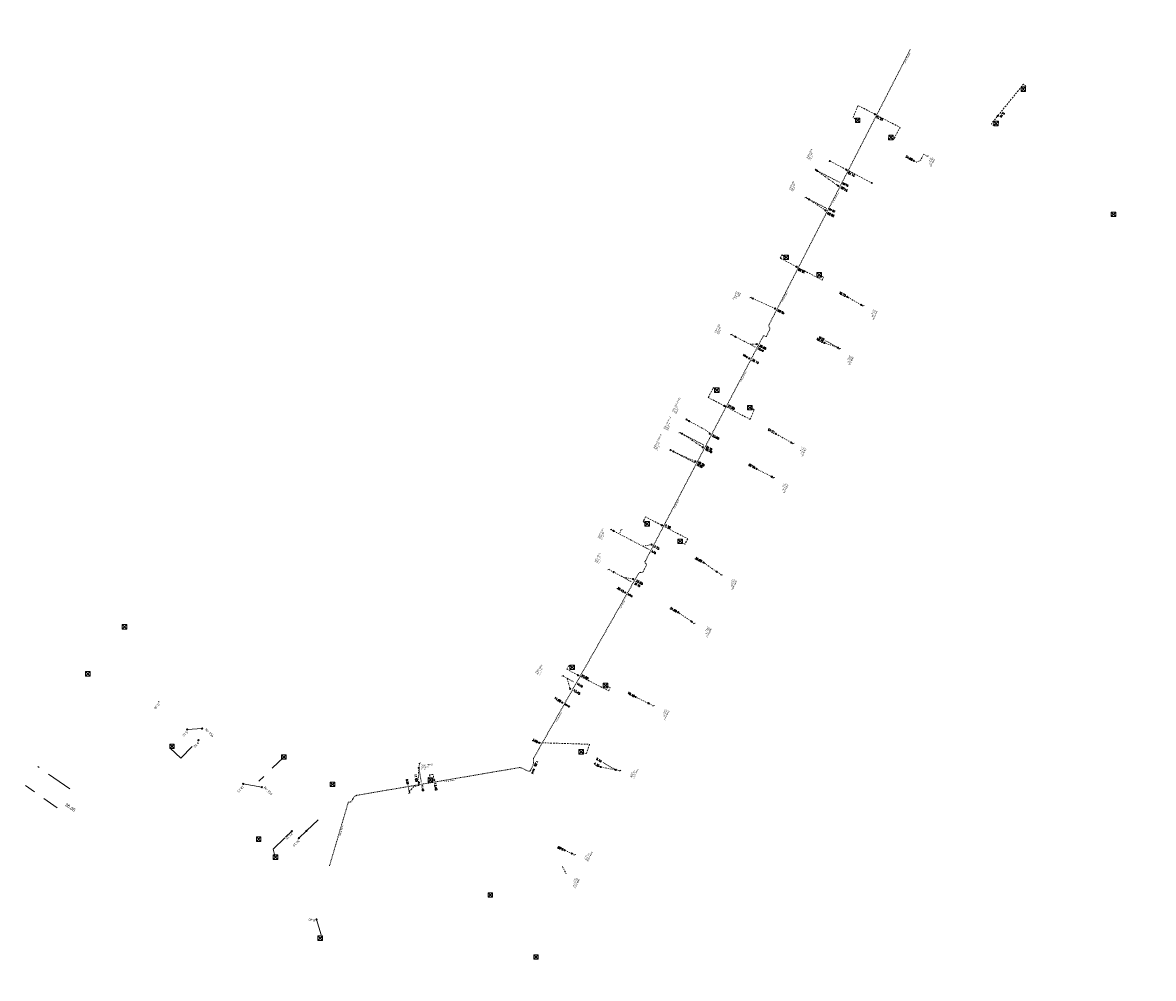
# Model space of a CAD drawing. Header units: inches. Extents: x 0 to 191500, y 0 to 342750.
# Tile 437 of 547: x 188574 to 188749, y 333755 to 333902. Entities that reach past the tile are written whole.
import ezdxf
from ezdxf.enums import TextEntityAlignment as Align

# ---------------------------------------------------------------- set-up
doc = ezdxf.new("R2010")
doc.units = ezdxf.units.IN
doc.header["$MEASUREMENT"] = 0
for name, pattern in [('RI-DRAINAGE', [19.2, 6, -1.8, 1.8, -1.8, 2.4, -1.8, 1.8, -1.8]), ('RI-GWA_HUISAANSLUITING', [23, 4, -1.8, 2.6, -1.8, 4.6, -1.8, 4.6, -1.8]), ('RI-HWA_HUISAANSLUITING', [4.8, 3, -1.8]), ('RI-HWA_KOLKAANSLUITING', [4.3, 2.5, -1.8]), ('RI-VWA_HUISAANSLUITING', [6.1, 2.5, -1.8, 0, -1.8]), ('STIPPELFIJN', [0.375, 0.25, -0.125])]:
    doc.linetypes.add(name, pattern=pattern)
doc.layers.get('0').update_dxf_attribs({"lineweight": 20})
for name, color, linetype, lineweight in [('ECW', 150, 'Continuous', 20), ('LOODLIJN', 11, 'STIPPELFIJN', 20), ('N-WE-RI-DRAINAGE-G', 90, 'RI-DRAINAGE', 20), ('N-WE-RI-GWA-MAATVOERING-T25', 30, 'RI-GWA_HUISAANSLUITING', 20), ('N-WE-RI-GWA_HUISAANSLUITING', 30, 'RI-GWA_HUISAANSLUITING', 20), ('N-WE-RI-GWA_RIOOLPUT_ONTSTOPPINGSPUT-G', 30, 'Continuous', 20), ('N-WE-RI-HWA_HUISAANSLUITING_PVC_125-G', 150, 'RI-HWA_HUISAANSLUITING', 20), ('N-WE-RI-HWA_KOLK-S', 150, 'Continuous', 20), ('N-WE-RI-HWA_KOLKAANSLUITING', 150, 'RI-HWA_KOLKAANSLUITING', 20), ('N-WE-RI-HWA_KOLKAANSLUITING_PVC_125-G', 150, 'RI-HWA_KOLKAANSLUITING', 20), ('N-WE-RI-INLAAT', 7, 'Continuous', 20), ('N-WE-RI-VWA-MAATVOERING-T25', 30, 'Continuous', 20), ('N-WE-RI-VWA_HUISAANSLUITING_PVC_125-G', 20, 'RI-VWA_HUISAANSLUITING', 20), ('N-WE-RI-VWA_RIOOLPUT_ONTSTOPPINGSPUT-G', 30, 'Continuous', 20), ('Tekst algemeen', 7, 'Continuous', 20)]:
    doc.layers.add(name, color=color, linetype=linetype, lineweight=lineweight)
doc.styles.add('ISO', font='isocpeur.ttf', dxfattribs={"height": 2.5})
doc.styles.add('ROMANS', font='arial.ttf', dxfattribs={"width": 0.9})
doc.styles.add('Tahoma', font='tahoma.ttf')
picture_1 = doc.add_image_def('image1.ecw', size_in_pixel=(220000, 285000))

# ---------------------------------------------------------------- blocks, each defined once
blk = doc.blocks.new('A$C2C270354')
h = blk.add_hatch(color=256)
h.dxf.hatch_style = 1
edge = h.paths.add_edge_path()
edge.add_arc((0, 0), 0.1, 0, 360)
blk.add_circle((0, 0), 0.1)
blk = doc.blocks.new('*U5881')
at = {"const_width": 0.1}
blk.add_lwpolyline([(-0.05, 0, 1), (0.05, 0, 1)], format="xyb", close=True, dxfattribs=at)
blk = doc.blocks.new('*U5839')
at = {"const_width": 0.1}
blk.add_lwpolyline([(-0.05, 0, 1), (0.05, 0, 1)], format="xyb", close=True, dxfattribs=at)
blk = doc.blocks.new('*U5842')
at = {"const_width": 0.1}
blk.add_lwpolyline([(-0.05, 0, 1), (0.05, 0, 1)], format="xyb", close=True, dxfattribs=at)
blk = doc.blocks.new('*U5845')
at = {"const_width": 0.1}
blk.add_lwpolyline([(-0.05, 0, 1), (0.05, 0, 1)], format="xyb", close=True, dxfattribs=at)
blk = doc.blocks.new('*U5848')
at = {"const_width": 0.1}
blk.add_lwpolyline([(-0.05, 0, 1), (0.05, 0, 1)], format="xyb", close=True, dxfattribs=at)
blk = doc.blocks.new('*U5851')
at = {"const_width": 0.1}
blk.add_lwpolyline([(-0.05, 0, 1), (0.05, 0, 1)], format="xyb", close=True, dxfattribs=at)
blk = doc.blocks.new('*U5854')
at = {"const_width": 0.1}
blk.add_lwpolyline([(-0.05, 0, 1), (0.05, 0, 1)], format="xyb", close=True, dxfattribs=at)

msp = doc.modelspace()

# ---------------------------------------------------------------- linework, layer by layer
at = {"layer": 'LOODLIJN', "ltscale": 0.25}
for p, q in [((188696.71865, 333879.29787), (188700.23257, 333877.49429)), ((188695.49349, 333874.89271), (188698.18754, 333873.50994)), ((188687.19531, 333852.14798), (188686.3531, 333852.58749)), ((188698.03195, 333853.12539), (188699.92762, 333852.04862)), ((188679.28143, 333837.04672), (188675.9129, 333838.80543)), ((188677.86201, 333834.3382), (188674.58214, 333836.05062)), ((188670.84681, 333820.96306), (188669.82739, 333821.4953)), ((188666.94898, 333816.65995), (188668.13029, 333815.98921)), ((188658.22388, 333801.13536), (188659.26238, 333800.54556)), ((188665.7266, 333787.01253), (188663.69139, 333788.21234)), ((188635.37721, 333787.34299), (188635.75792, 333785.11053)), ((188633.92811, 333783.44111), (188633.70317, 333784.76012))]:
    msp.add_line(p, q, dxfattribs=at)
at = {"layer": 'N-WE-RI-DRAINAGE-G', "ltscale": 0.01, "flags": 128}
for points in [[(188669.28995, 333817.41025, -0.209424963), (188669.58821, 333817.43267, 0.355924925), (188669.91461, 333817.55128), (188670.41653, 333818.52234, 0.383258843), (188670.34235, 333818.80701, -0.505853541), (188670.31775, 333819.29595), (188688.40519, 333853.81035, -0.566842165), (188688.65978, 333853.82481, 0.776877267), (188688.98593, 333853.94251), (188689.44244, 333854.88599, 0.294913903), (188689.41224, 333855.13043, -0.259462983), (188689.32396, 333855.59258), (188711.08132, 333897.97397)], [(188621.61398, 333772.23424), (188624.51374, 333782.04123, 0.3538116), (188625.20154, 333782.52789, -0.259912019), (188625.82311, 333783.11197), (188650.79662, 333787.37082, -0.185617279), (188651.32543, 333787.26465), (188652.19636, 333786.83756, 0.463689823), (188652.63067, 333787.02758), (188653.04607, 333787.92172, 0.052566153), (188653.03641, 333788.78438), (188669.28995, 333817.41025)]]:
    msp.add_lwpolyline(points, format="xyb", dxfattribs=at)
at = {"layer": 'N-WE-RI-GWA_HUISAANSLUITING'}
msp.add_line((188581.63379, 333784.08942), (188576.71461, 333787.52477), dxfattribs=at)
at = {"layer": 'N-WE-RI-GWA_HUISAANSLUITING', "elevation": 46.636}
for points in [[(188599.70025, 333793.25936), (188601.99886, 333793.39339)], [(188608.33723, 333784.85668), (188611.19952, 333784.36059)], [(188616.90254, 333776.52373), (188618.05747, 333777.62778)]]:
    msp.add_lwpolyline(points, dxfattribs=at)
at = {"layer": 'N-WE-RI-GWA_HUISAANSLUITING'}
msp.add_lwpolyline([(188615.80287, 333777.59492), (188614.84336, 333776.6622)], dxfattribs=at)
at = {"layer": 'N-WE-RI-GWA_RIOOLPUT_ONTSTOPPINGSPUT-G'}
for p, q in [((188602.08898, 333793.43671, 46.636), (188601.90873, 333793.35006, 46.636)), ((188601.95553, 333793.48351, 46.636), (188602.04218, 333793.30326, 46.636)), ((188611.28965, 333784.40392, 46.636), (188611.1094, 333784.31727, 46.636)), ((188611.1562, 333784.45072, 46.636), (188611.24285, 333784.27047, 46.636)), ((188618.14759, 333777.67111), (188617.96734, 333777.58445)), ((188618.01414, 333777.7179), (188618.1008, 333777.53765))]:
    msp.add_line(p, q, dxfattribs=at)
for centre in [(188601.99886, 333793.39339, 46.636), (188611.19952, 333784.36059, 46.636), (188618.05747, 333777.62778)]:
    msp.add_circle(centre, 0.1, dxfattribs=at)
at = {"layer": 'N-WE-RI-HWA_HUISAANSLUITING_PVC_125-G', "linetype": 'ByBlock', "ltscale": 0.15}
for centre in [(188698.67301, 333880.79935), (188705.14411, 333877.42076)]:
    msp.add_circle(centre, 0.08, dxfattribs=at)
at = {"layer": 'N-WE-RI-HWA_KOLK-S'}
for p, q in [((188728.1335, 333892.22309), (188728.13201, 333891.52663)), ((188728.13201, 333891.52663), (188728.82996, 333892.22159)), ((188728.13201, 333891.52663), (188728.82846, 333891.52514)), ((188728.1335, 333892.22309), (188728.82846, 333891.52514)), ((188728.82996, 333892.22159), (188728.1335, 333892.22309)), ((188728.82846, 333891.52514), (188728.82996, 333892.22159)), ((188702.63158, 333887.40943), (188702.63008, 333886.71297)), ((188702.63008, 333886.71297), (188703.32803, 333887.40793)), ((188702.63158, 333887.40943), (188703.32653, 333886.71148)), ((188703.32803, 333887.40793), (188702.63158, 333887.40943)), ((188703.32653, 333886.71148), (188703.32803, 333887.40793)), ((188702.63008, 333886.71297), (188703.32653, 333886.71148)), ((188723.94024, 333886.91146), (188723.93875, 333886.215)), ((188723.93875, 333886.215), (188724.6367, 333886.90996)), ((188723.93875, 333886.215), (188724.6352, 333886.21351)), ((188723.94024, 333886.91146), (188724.6352, 333886.21351)), ((188724.6367, 333886.90996), (188723.94024, 333886.91146)), ((188724.6352, 333886.21351), (188724.6367, 333886.90996)), ((188707.74547, 333884.78036), (188707.74397, 333884.08391)), ((188707.74397, 333884.08391), (188708.44192, 333884.77886)), ((188707.74397, 333884.08391), (188708.44042, 333884.08241)), ((188707.74547, 333884.78036), (188708.44042, 333884.08241)), ((188708.44192, 333884.77886), (188707.74547, 333884.78036)), ((188708.44042, 333884.08241), (188708.44192, 333884.77886)), ((188742.03852, 333872.94397), (188742.03703, 333872.24752)), ((188742.03703, 333872.24752), (188742.73497, 333872.94248)), ((188742.03703, 333872.24752), (188742.73348, 333872.24603)), ((188742.03852, 333872.94397), (188742.73348, 333872.24603)), ((188742.73497, 333872.94248), (188742.03852, 333872.94397)), ((188742.73348, 333872.24603), (188742.73497, 333872.94248)), ((188691.60839, 333866.31548), (188691.6069, 333865.61903)), ((188691.6069, 333865.61903), (188692.30485, 333866.31398)), ((188691.6069, 333865.61903), (188692.30335, 333865.61753)), ((188691.60839, 333866.31548), (188692.30335, 333865.61753)), ((188692.30485, 333866.31398), (188691.60839, 333866.31548)), ((188692.30335, 333865.61753), (188692.30485, 333866.31398)), ((188696.69816, 333863.62631), (188696.69666, 333862.92986)), ((188696.69666, 333862.92986), (188697.39461, 333863.62482)), ((188696.69666, 333862.92986), (188697.39311, 333862.92836)), ((188696.69816, 333863.62631), (188697.39311, 333862.92836)), ((188697.39461, 333863.62482), (188696.69816, 333863.62631)), ((188697.39311, 333862.92836), (188697.39461, 333863.62482)), ((188680.93635, 333845.85511), (188680.93485, 333845.15866)), ((188680.93485, 333845.15866), (188681.6328, 333845.85361)), ((188680.93635, 333845.85511), (188681.6313, 333845.15716)), ((188681.6328, 333845.85361), (188680.93635, 333845.85511)), ((188681.6313, 333845.15716), (188681.6328, 333845.85361)), ((188680.93485, 333845.15866), (188681.6313, 333845.15716)), ((188686.02575, 333843.16591), (188686.02426, 333842.46945)), ((188686.02426, 333842.46945), (188686.72221, 333843.16441)), ((188686.02426, 333842.46945), (188686.72071, 333842.46796)), ((188686.02575, 333843.16591), (188686.72071, 333842.46796)), ((188686.72221, 333843.16441), (188686.02575, 333843.16591)), ((188686.72071, 333842.46796), (188686.72221, 333843.16441)), ((188670.18673, 333825.26635), (188670.18524, 333824.5699)), ((188670.18524, 333824.5699), (188670.88319, 333825.26486)), ((188670.18673, 333825.26635), (188670.88169, 333824.5684)), ((188670.88319, 333825.26486), (188670.18673, 333825.26635)), ((188670.88169, 333824.5684), (188670.88319, 333825.26486)), ((188670.18524, 333824.5699), (188670.88169, 333824.5684)), ((188675.27089, 333822.58012), (188675.26939, 333821.88367)), ((188675.26939, 333821.88367), (188675.96734, 333822.57862)), ((188675.26939, 333821.88367), (188675.96585, 333821.88217)), ((188675.27089, 333822.58012), (188675.96585, 333821.88217)), ((188675.96734, 333822.57862), (188675.27089, 333822.58012)), ((188675.96585, 333821.88217), (188675.96734, 333822.57862)), ((188589.70552, 333809.41797), (188589.70403, 333808.72152)), ((188589.70403, 333808.72152), (188590.40197, 333809.41648)), ((188589.70552, 333809.41797), (188590.40048, 333808.72003)), ((188590.40197, 333809.41648), (188589.70552, 333809.41797)), ((188590.40048, 333808.72003), (188590.40197, 333809.41648)), ((188589.70403, 333808.72152), (188590.40048, 333808.72003)), ((188584.03552, 333802.16397), (188584.03403, 333801.46752)), ((188584.03403, 333801.46752), (188584.73197, 333802.16248)), ((188584.03552, 333802.16397), (188584.73048, 333801.46603)), ((188584.73197, 333802.16248), (188584.03552, 333802.16397)), ((188584.73048, 333801.46603), (188584.73197, 333802.16248)), ((188658.64763, 333803.16514), (188658.64613, 333802.46869)), ((188658.64613, 333802.46869), (188659.34408, 333803.16364)), ((188658.64613, 333802.46869), (188659.34259, 333802.46719)), ((188658.64763, 333803.16514), (188659.34259, 333802.46719)), ((188659.34408, 333803.16364), (188658.64763, 333803.16514)), ((188659.34259, 333802.46719), (188659.34408, 333803.16364)), ((188584.03403, 333801.46752), (188584.73048, 333801.46603)), ((188663.79152, 333800.37912), (188663.79002, 333799.68267)), ((188663.79002, 333799.68267), (188664.48797, 333800.37763)), ((188663.79152, 333800.37912), (188664.48648, 333799.68117)), ((188664.48797, 333800.37763), (188663.79152, 333800.37912)), ((188664.48648, 333799.68117), (188664.48797, 333800.37763)), ((188663.79002, 333799.68267), (188664.48648, 333799.68117)), ((188597.00403, 333791.00801), (188597.00253, 333790.31155)), ((188597.00253, 333790.31155), (188597.70048, 333791.00651)), ((188597.00253, 333790.31155), (188597.69899, 333790.31006)), ((188597.00403, 333791.00801), (188597.69899, 333790.31006)), ((188597.70048, 333791.00651), (188597.00403, 333791.00801)), ((188597.69899, 333790.31006), (188597.70048, 333791.00651)), ((188660.04145, 333790.16668), (188660.03995, 333789.47023)), ((188660.03995, 333789.47023), (188660.7379, 333790.16518)), ((188660.04145, 333790.16668), (188660.7364, 333789.46873)), ((188660.7379, 333790.16518), (188660.04145, 333790.16668)), ((188660.7364, 333789.46873), (188660.7379, 333790.16518)), ((188614.24752, 333789.35897), (188614.24603, 333788.66252)), ((188614.24603, 333788.66252), (188614.94397, 333789.35748)), ((188614.24603, 333788.66252), (188614.94248, 333788.66103)), ((188614.24752, 333789.35897), (188614.94248, 333788.66103)), ((188614.94397, 333789.35748), (188614.24752, 333789.35897)), ((188614.94248, 333788.66103), (188614.94397, 333789.35748)), ((188660.03995, 333789.47023), (188660.7364, 333789.46873)), ((188621.72152, 333785.15097), (188621.72003, 333784.45452)), ((188621.72003, 333784.45452), (188622.41797, 333785.14948)), ((188621.72152, 333785.15097), (188622.41648, 333784.45303)), ((188622.41797, 333785.14948), (188621.72152, 333785.15097)), ((188622.41648, 333784.45303), (188622.41797, 333785.14948)), ((188636.80935, 333785.82916), (188636.80785, 333785.13271)), ((188636.80785, 333785.13271), (188637.5058, 333785.82766)), ((188636.80785, 333785.13271), (188637.50431, 333785.13121)), ((188636.80935, 333785.82916), (188637.50431, 333785.13121)), ((188637.5058, 333785.82766), (188636.80935, 333785.82916)), ((188637.50431, 333785.13121), (188637.5058, 333785.82766)), ((188621.72003, 333784.45452), (188622.41648, 333784.45303)), ((188610.36552, 333776.70497), (188610.36403, 333776.00852)), ((188610.36403, 333776.00852), (188611.06197, 333776.70348)), ((188610.36403, 333776.00852), (188611.06048, 333776.00703)), ((188610.36552, 333776.70497), (188611.06048, 333776.00703)), ((188611.06197, 333776.70348), (188610.36552, 333776.70497)), ((188611.06048, 333776.00703), (188611.06197, 333776.70348)), ((188612.94577, 333773.93139), (188612.94428, 333773.23493)), ((188612.94428, 333773.23493), (188613.64223, 333773.92989)), ((188612.94428, 333773.23493), (188613.64073, 333773.23344)), ((188612.94577, 333773.93139), (188613.64073, 333773.23344)), ((188613.64223, 333773.92989), (188612.94577, 333773.93139)), ((188613.64073, 333773.23344), (188613.64223, 333773.92989)), ((188646.05052, 333768.09997), (188646.04903, 333767.40352)), ((188646.04903, 333767.40352), (188646.74697, 333768.09848)), ((188646.04903, 333767.40352), (188646.74548, 333767.40203)), ((188646.05052, 333768.09997), (188646.74548, 333767.40203)), ((188646.74697, 333768.09848), (188646.05052, 333768.09997)), ((188646.74548, 333767.40203), (188646.74697, 333768.09848)), ((188619.83135, 333761.45245), (188619.82985, 333760.75599)), ((188619.82985, 333760.75599), (188620.5278, 333761.45095)), ((188619.82985, 333760.75599), (188620.52631, 333760.7545)), ((188619.83135, 333761.45245), (188620.52631, 333760.7545)), ((188620.5278, 333761.45095), (188619.83135, 333761.45245)), ((188620.52631, 333760.7545), (188620.5278, 333761.45095)), ((188653.07352, 333758.55397), (188653.07203, 333757.85752)), ((188653.07203, 333757.85752), (188653.76997, 333758.55248)), ((188653.07352, 333758.55397), (188653.76848, 333757.85603)), ((188653.76997, 333758.55248), (188653.07352, 333758.55397)), ((188653.76848, 333757.85603), (188653.76997, 333758.55248)), ((188653.07203, 333757.85752), (188653.76848, 333757.85603))]:
    msp.add_line(p, q, dxfattribs=at)
at = {"layer": 'N-WE-RI-HWA_KOLKAANSLUITING'}
for p, q in [((188598.73979, 333788.82425), (188601.38561, 333791.54996)), ((188597.24903, 333790.54655), (188597.07643, 333790.37395)), ((188597.07643, 333790.37395), (188598.74183, 333788.82645)), ((188579.69025, 333781.19952), (188574.77106, 333784.63487)), ((188613.21505, 333773.79376), (188612.93966, 333774.8352))]:
    msp.add_line(p, q, dxfattribs=at)
for points in [[(188614.595, 333789.01), (188610.74114, 333785.29443)], [(188618.05747, 333777.62778), (188620.778, 333780.235)], [(188612.93966, 333774.8352), (188614.84336, 333776.6622)], [(188619.62183, 333764.00262), (188620.44476, 333761.1921), (188620.31541, 333761.15796)]]:
    msp.add_lwpolyline(points, dxfattribs=at)
at = {"layer": 'N-WE-RI-HWA_KOLKAANSLUITING_PVC_125-G', "ltscale": 0.1}
for q in [(188698.67301, 333880.79935), (188705.14411, 333877.42076)]:
    msp.add_line((188701.24114, 333879.45929), q, dxfattribs=at)
at = {"layer": 'N-WE-RI-HWA_KOLKAANSLUITING_PVC_125-G', "linetype": 'ByBlock', "ltscale": 0.1}
msp.add_line((188633.79127, 333783.39367), (188634.06495, 333783.48856), dxfattribs=at)
at = {"layer": 'N-WE-RI-HWA_KOLKAANSLUITING_PVC_125-G', "ltscale": 0.1, "flags": 128}
for points in [[(188728.57312, 333891.99248), (188728.85682, 333892.36852), (188728.50295, 333892.61901), (188723.56208, 333886.54308), (188723.94883, 333886.24944), (188724.14878, 333886.481)], [(188705.62518, 333888.00073), (188703.02179, 333889.35889), (188702.25836, 333887.50354), (188702.8461, 333887.12991)], [(188705.62518, 333888.00073), (188709.49289, 333885.98029), (188708.52564, 333884.12869), (188708.19444, 333884.30171)]]:
    msp.add_lwpolyline(points, dxfattribs=at)
at = {"layer": 'N-WE-RI-HWA_KOLKAANSLUITING_PVC_125-G', "ltscale": 0.1}
for points in [[(188693.56951, 333864.51263), (188691.0534, 333865.826), (188691.33228, 333866.3567), (188691.82292, 333866.03596)], [(188693.56951, 333864.51263), (188697.52449, 333862.44741), (188697.71166, 333862.90639), (188697.17859, 333863.20789)], [(188682.44349, 333843.08056), (188679.96142, 333844.37645), (188680.72798, 333845.90246), (188681.15078, 333845.57541)], [(188682.44349, 333843.08056), (188686.43252, 333840.99786), (188687.02739, 333842.49878), (188686.51586, 333842.76601)], [(188672.70848, 333824.74629), (188670.31506, 333825.9959), (188669.9435, 333825.28423), (188670.40126, 333824.98683)], [(188672.88577, 333824.65372), (188676.78615, 333822.6173), (188676.35706, 333821.79545), (188675.73088, 333822.12257)], [(188659.89336, 333801.60374), (188658.17429, 333802.52156), (188658.45744, 333803.08299), (188658.86206, 333802.88544)], [(188659.89336, 333801.60374), (188664.61844, 333799.19464), (188664.83324, 333799.69894), (188664.27382, 333799.96438)], [(188653.9036, 333791.2091), (188661.66755, 333790.97286), (188661.21005, 333789.54857), (188660.53051, 333789.76818)], [(188637.73458, 333785.44762), (188637.58025, 333786.33956), (188637.02192, 333786.24296), (188637.13739, 333785.62916)]]:
    msp.add_lwpolyline(points, dxfattribs=at)
at = {"layer": 'N-WE-RI-HWA_KOLKAANSLUITING_PVC_125-G', "ltscale": 0.1, "elevation": 90.95012}
msp.add_lwpolyline([(188635.3861, 333785.05476), (188635.41372, 333784.59762), (188634.61563, 333784.48603), (188633.9505, 333783.72926), (188633.92811, 333783.44111)], dxfattribs=at)
at = {"layer": 'N-WE-RI-VWA_HUISAANSLUITING_PVC_125-G', "linetype": 'ByBlock', "ltscale": 0.1}
for p, q in [((188713.60784, 333881.48245), (188713.87545, 333881.59332)), ((188696.71865, 333879.29787), (188696.51966, 333879.43992)), ((188694.82706, 333875.15052), (188695.10946, 333875.215)), ((188686.34407, 333859.72551, -33.07964), (188686.61143, 333859.83697, -33.07964)), ((188703.69455, 333858.42261), (188703.96216, 333858.53348)), ((188683.34618, 333854.04442, -33.07964), (188683.61987, 333854.1393, -33.07964)), ((188700.09082, 333851.83743), (188700.35843, 333851.9483)), ((188676.99762, 333840.74509), (188676.58176, 333841.0023)), ((188675.43612, 333838.91125), (188675.70981, 333839.00614)), ((188692.91522, 333837.22144), (188693.18283, 333837.33231)), ((188674.58214, 333836.05062), (188674.14981, 333836.27907)), ((188689.92901, 333831.96467), (188690.19663, 333832.07554)), ((188664.83121, 333823.98765), (188665.1049, 333824.08254)), ((188665.40038, 333823.80664), (188664.96805, 333824.03509)), ((188666.42245, 333823.9509), (188666.69614, 333824.04579)), ((188664.4924, 333817.84147), (188664.76609, 333817.93636)), ((188681.87166, 333816.99161), (188682.14534, 333817.0865)), ((188677.64696, 333809.53299), (188677.92065, 333809.62788)), ((188657.4129, 333801.44674), (188657.68659, 333801.54163)), ((188671.39733, 333796.82354), (188671.67102, 333796.91843)), ((188635.37452, 333788.00576, 57.87048), (188635.64821, 333788.10064, 57.87048)), ((188666.27963, 333786.81169), (188666.49992, 333786.99979)), ((188659.27205, 333773.88138), (188659.54574, 333773.97626))]:
    msp.add_line(p, q, dxfattribs=at)
at = {"layer": 'N-WE-RI-VWA_HUISAANSLUITING_PVC_125-G', "ltscale": 0.1}
for p, q in [((188696.71865, 333879.29787), (188699.96297, 333876.96902)), ((188695.49349, 333874.89271), (188698.02852, 333873.18519)), ((188686.811, 333859.62617), (188690.25259, 333858.06764)), ((188703.53135, 333858.6338), (188701.34306, 333859.8833)), ((188703.53135, 333858.6338), (188703.82835, 333858.47805)), ((188699.92762, 333852.04862), (188697.85284, 333852.788)), ((188699.92762, 333852.04862), (188700.22463, 333851.89287)), ((188692.75202, 333837.43263), (188690.36221, 333838.79719)), ((188692.75202, 333837.43263), (188693.04902, 333837.27687)), ((188677.96834, 333834.54108), (188674.58214, 333836.05062)), ((188689.76582, 333832.17587), (188687.4, 333833.36978)), ((188689.76582, 333832.17587), (188690.06282, 333832.02011)), ((188681.26709, 333817.54926), (188679.20762, 333818.96651)), ((188681.26709, 333817.54926), (188682.0085, 333817.03905)), ((188677.37319, 333809.86574), (188675.31538, 333811.29566)), ((188677.37319, 333809.86574), (188677.78381, 333809.58044)), ((188670.73729, 333797.28929), (188668.75567, 333798.25007)), ((188670.73729, 333797.28929), (188671.53418, 333796.87098)), ((188665.7266, 333787.01253), (188663.37133, 333787.47374)), ((188665.7266, 333787.01253), (188666.38978, 333786.90574)), ((188657.8216, 333774.64202), (188658.9628, 333774.15466)), ((188658.9628, 333774.15466), (188659.4089, 333773.92882))]:
    msp.add_line(p, q, dxfattribs=at)
at = {"layer": 'N-WE-RI-VWA_HUISAANSLUITING_PVC_125-G', "ltscale": 0.1, "flags": 128}
for points in [[(188711.61083, 333880.83968), (188712.04161, 333880.61801), (188712.66275, 333880.91693), (188713.14318, 333881.85057), (188713.74165, 333881.53788)], [(188684.13673, 333853.74409), (188686.3531, 333852.58749), (188687.42663, 333852.59125)], [(188680.19638, 333838.79263), (188679.78079, 333839.24558), (188676.99762, 333840.74509)], [(188675.57297, 333838.95869), (188675.9129, 333838.80543), (188679.10557, 333836.71115)], [(188665.40038, 333823.80664), (188669.82739, 333821.4953), (188671.24021, 333821.71655)], [(188666.55929, 333823.99835), (188666.3064, 333823.50468), (188666.34578, 333823.31305)], [(188664.62924, 333817.88892), (188666.94898, 333816.65995), (188668.37271, 333816.42224)], [(188658.67745, 333799.50287), (188658.21733, 333801.13536), (188657.54974, 333801.49419)], [(188657.51936, 333772.14079), (188658.12599, 333770.90865)]]:
    msp.add_lwpolyline(points, dxfattribs=at)
at = {"layer": 'N-WE-RI-VWA_HUISAANSLUITING_PVC_125-G', "linetype": 'ByBlock', "ltscale": 0.1, "flags": 128}
for points in [[(188696.50984, 333879.31383), (188696.4209, 333879.37161), (188696.53645, 333879.5495), (188696.6254, 333879.49172)], [(188695.49349, 333874.89271), (188694.96826, 333875.18276)], [(188686.811, 333859.62617), (188686.47048, 333859.77821)], [(188684.13673, 333853.74409), (188683.47558, 333854.08928)], [(188676.58029, 333840.87584), (188676.48772, 333840.92762), (188676.59129, 333841.11276), (188676.68385, 333841.06097)], [(188674.15691, 333836.1528), (188674.06105, 333836.1982), (188674.15183, 333836.38992), (188674.2477, 333836.34452)]]:
    msp.add_lwpolyline(points, dxfattribs=at)
at = {"layer": 'N-WE-RI-VWA_HUISAANSLUITING_PVC_125-G', "ltscale": 0.1, "elevation": 90.95012, "flags": 128}
msp.add_lwpolyline([(188635.3861, 333785.05476), (188635.32012, 333785.30313), (188635.28531, 333785.42304), (188635.37721, 333787.34299), (188635.50584, 333788.04962)], dxfattribs=at)
at = {"layer": 'N-WE-RI-VWA_RIOOLPUT_ONTSTOPPINGSPUT-G'}
for p, q in [((188696.80721, 333879.34341), (188696.62696, 333879.25676)), ((188696.67376, 333879.39021), (188696.76041, 333879.20996)), ((188695.58442, 333874.93663), (188695.40417, 333874.84997)), ((188695.45097, 333874.98343), (188695.53762, 333874.80318)), ((188686.90548, 333859.66937), (188686.72523, 333859.58272)), ((188686.77203, 333859.71617), (188686.85868, 333859.53592)), ((188703.619, 333858.67797), (188703.43875, 333858.59131)), ((188703.48555, 333858.72477), (188703.5722, 333858.54451)), ((188684.22565, 333853.78447), (188684.0454, 333853.69782)), ((188684.0922, 333853.83127), (188684.17885, 333853.65102)), ((188700.01341, 333852.09296), (188699.83316, 333852.00631)), ((188699.87996, 333852.13976), (188699.96662, 333851.95951)), ((188677.08634, 333840.78666), (188676.90608, 333840.70001)), ((188676.95288, 333840.83346), (188677.03954, 333840.65321)), ((188676.00601, 333838.84868), (188675.82575, 333838.76203)), ((188675.87255, 333838.89548), (188675.95921, 333838.71523)), ((188692.84148, 333837.4764), (188692.66123, 333837.38974)), ((188692.70803, 333837.5232), (188692.79469, 333837.34294)), ((188674.6753, 333836.09824), (188674.49505, 333836.01158)), ((188674.54185, 333836.14504), (188674.62851, 333835.96479)), ((188689.85766, 333832.21978), (188689.67741, 333832.13312)), ((188689.72421, 333832.26658), (188689.81087, 333832.08632)), ((188665.47595, 333823.8657), (188665.2957, 333823.77904)), ((188665.3425, 333823.9125), (188665.42915, 333823.73225)), ((188681.22464, 333817.6376), (188681.31129, 333817.45734)), ((188665.477, 333817.54203), (188665.29675, 333817.45537)), ((188665.34355, 333817.58883), (188665.43021, 333817.40857)), ((188681.35809, 333817.5908), (188681.17784, 333817.50414)), ((188677.46243, 333809.9095), (188677.28218, 333809.82285)), ((188677.32898, 333809.9563), (188677.41563, 333809.77605)), ((188670.82735, 333797.33357), (188670.6471, 333797.24692)), ((188670.6939, 333797.38037), (188670.78055, 333797.20012)), ((188635.46178, 333787.38979), (188635.28153, 333787.30314)), ((188635.32833, 333787.43659), (188635.41498, 333787.25634)), ((188665.81449, 333787.05972), (188665.63424, 333786.97306)), ((188665.68104, 333787.10652), (188665.7677, 333786.92626)), ((188659.05142, 333774.19833), (188658.87117, 333774.11168)), ((188658.91797, 333774.24513), (188659.00462, 333774.06488))]:
    msp.add_line(p, q, dxfattribs=at)
for centre in [(188696.71709, 333879.30008), (188695.4943, 333874.8933), (188686.81535, 333859.62605), (188703.52888, 333858.63464), (188684.13553, 333853.74115), (188699.92329, 333852.04963), (188676.99621, 333840.74333), (188675.91588, 333838.80535), (188692.75136, 333837.43307), (188674.58518, 333836.05491), (188689.76754, 333832.17645), (188665.38582, 333823.82237), (188681.26797, 333817.54747), (188665.38688, 333817.4987), (188677.37231, 333809.86617), (188670.73723, 333797.29025), (188635.37166, 333787.34646), (188665.72437, 333787.01639), (188658.9613, 333774.155)]:
    msp.add_circle(centre, 0.1, dxfattribs=at)

# ---------------------------------------------------------------- block references
at = {"layer": 'N-WE-RI-GWA-MAATVOERING-T25'}
ref = msp.add_blockref('*U5881', (188595.328, 333797.513, 46.636), dxfattribs=dict(at, rotation=225.7877938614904))
ref.add_attrib('AFS', '0.00', (188595.23352, 333797.31275, 46.636), dxfattribs={"layer": '0', "color": 2, "height": 0.36, "rotation": 225.7877939, "style": 'Tahoma'})
ref = msp.add_blockref('*U5839', (188599.70025, 333793.25936, 46.636), dxfattribs=dict(at, rotation=225.7877938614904))
ref.add_attrib('AFS', '6.10', (188599.60577, 333793.05911, 46.636), dxfattribs={"layer": '0', "color": 2, "height": 0.36, "rotation": 225.7877939, "style": 'Tahoma'})
ref = msp.add_blockref('*U5842', (188601.42048, 333791.5858, 46.636), dxfattribs=dict(at, rotation=225.7877938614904))
ref.add_attrib('AFS', '8.50', (188601.326, 333791.38555, 46.636), dxfattribs={"layer": '0', "color": 2, "height": 0.36, "rotation": 225.7877939, "style": 'Tahoma'})
ref = msp.add_blockref('*U5845', (188608.33723, 333784.85668, 46.636), dxfattribs=dict(at, rotation=225.7877938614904))
ref.add_attrib('AFS', '18.15', (188608.24275, 333784.65643, 46.636), dxfattribs={"layer": '0', "color": 2, "height": 0.36, "rotation": 225.7877939, "style": 'Tahoma'})
ref = msp.add_blockref('*U5848', (188615.80287, 333777.59492), dxfattribs=dict(at, rotation=225.7877938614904))
ref.add_attrib('AFS', '27.70', (188615.70839, 333777.39467), dxfattribs={"layer": '0', "color": 2, "height": 0.36, "rotation": 225.7877939, "style": 'Tahoma'})
ref = msp.add_blockref('*U5851', (188616.90254, 333776.52373, 46.636), dxfattribs=dict(at, rotation=225.7877938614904))
ref.add_attrib('AFS', '30.10', (188616.80806, 333776.32349, 46.636), dxfattribs={"layer": '0', "color": 2, "height": 0.36, "rotation": 225.7877939, "style": 'Tahoma'})
ref = msp.add_blockref('*U5854', (188619.62183, 333764.00262, 47.21), dxfattribs=dict(at, rotation=168.3643453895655))
ref.add_attrib('AFS', '8.40', (188619.40221, 333763.97442, 47.21), dxfattribs={"layer": '0', "color": 2, "height": 0.36, "rotation": 168.3643454, "style": 'Tahoma'})
at = {"layer": 'N-WE-RI-INLAAT', "rotation": 0.06357443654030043}
for p in [(188705.62518, 333888.00073), (188724.53989, 333887.74949), (188711.61083, 333880.83968), (188701.24114, 333879.45929), (188699.96297, 333876.96902), (188698.02852, 333873.18519), (188693.56951, 333864.51263), (188701.34306, 333859.8833), (188690.25259, 333858.06764), (188687.42663, 333852.59125), (188697.85284, 333852.788), (188686.27653, 333850.3959), (188682.44349, 333843.08056), (188680.19638, 333838.79263), (188690.36221, 333838.79719), (188679.10557, 333836.71115), (188677.96834, 333834.54108), (188687.4, 333833.36978), (188672.79713, 333824.70001), (188671.24021, 333821.71655), (188679.20762, 333818.96651), (188668.37271, 333816.42224), (188667.16192, 333814.32806), (188675.31538, 333811.29566), (188659.89336, 333801.60374, 34.24191), (188658.68254, 333799.51761), (188657.46234, 333797.39271), (188668.75693, 333798.25257), (188599.70025, 333793.25936, 46.636), (188601.42048, 333791.5858, 46.636), (188653.9036, 333791.2091, 44.04449), (188663.37133, 333787.47374), (188608.33723, 333784.85668, 46.636), (188635.38489, 333785.05237), (188637.73631, 333785.44791), (188615.80287, 333777.59492), (188616.90254, 333776.52373, 46.636), (188657.8216, 333774.64202), (188619.62183, 333764.00262, 47.21)]:
    msp.add_blockref('A$C2C270354', p, dxfattribs=at)

# ---------------------------------------------------------------- texts
at = {"layer": 'N-WE-RI-GWA-MAATVOERING-T25', "insert": (188581.12051, 333781.96471), "char_height": 0.5, "width": 4.8915, "attachment_point": 1, "rotation": 325}
msp.add_mtext('{\\fArial|b0|i0|c0|p34;36.05}', dxfattribs=at)
at = {"layer": 'N-WE-RI-VWA-MAATVOERING-T25', "style": 'ROMANS'}
for s, height, rotation, p in [('OS 3.90', 0.225, 63.0584695, (188695.5966, 333880.96112)), ('0.95-mv', 0.15, 63.5991511, (188695.77424, 333880.85779, 56.41899)), ('1.20-mv', 0.15, 244.8259664, (188714.16396, 333881.44439, 56.41899)), ('ON 1.40', 0.225, 244.2852848, (188714.36049, 333881.37273)), ('OS 2.90', 0.225, 63.0584695, (188692.8918, 333876.17163)), ('0.85-mv', 0.15, 63.5991511, (188693.06944, 333876.0683, 56.41899)), ('0.95-mv', 0.15, 244.8259664, (188705.31869, 333857.97962, 56.41899)), ('OS 2.60', 0.225, 244.2852848, (188705.51522, 333857.90796)), ('OS 3.45', 0.225, 63.0584695, (188681.44187, 333854.13446, -56.41899)), ('0.90-mv', 0.15, 63.5991511, (188681.6195, 333854.03112)), ('0.90-mv', 0.15, 244.8259664, (188701.64668, 333850.94027, 56.41899)), ('OS 2.65', 0.225, 244.2852848, (188701.84321, 333850.86861)), ('OS 3.75', 0.225, 63.0584695, (188674.8789, 333841.91017, -56.41899)), ('0.90-mv', 0.15, 63.5991511, (188675.05654, 333841.80683)), ('OS 3.80', 0.225, 63.0584695, (188673.62539, 333839.3426, -56.41899)), ('0.90-mv', 0.15, 63.5991511, (188673.80303, 333839.23927)), ('OS 3.70', 0.225, 63.0584695, (188672.03789, 333836.30128, -56.41899)), ('0.75-mv', 0.15, 63.5991511, (188672.21552, 333836.19794)), ('1.20-mv', 0.15, 244.8259664, (188694.34065, 333836.82546, 56.41899)), ('OS 2.75', 0.225, 244.2852848, (188694.53718, 333836.7538)), ('1.00-mv', 0.15, 244.8259664, (188691.58292, 333831.26997, 56.41899)), ('OS 2.75', 0.225, 244.2852848, (188691.77946, 333831.19831)), ('OS 6.15', 0.225, 63.0584695, (188663.461, 333822.51975, -56.41899)), ('0.90-mv', 0.15, 63.5991511, (188663.63864, 333822.41641)), ('OS 3.15', 0.225, 63.0584695, (188662.96025, 333818.79479, -56.41899)), ('0.90-mv', 0.15, 63.5991511, (188663.13789, 333818.69146)), ('1.10-mv', 0.15, 244.8259664, (188683.65801, 333816.46397, 56.41899)), ('OS 2.50', 0.225, 244.2852848, (188683.85454, 333816.39231)), ('1.05-mv', 0.15, 244.8259664, (188679.77857, 333809.15021, 56.41899)), ('OS 2.50', 0.225, 244.2852848, (188679.97511, 333809.07855)), ('ON 0.95', 0.225, 52.2739542, (188653.76229, 333801.61446, -56.41899)), ('1.10-mv', 0.15, 52.8146359, (188653.91746, 333801.47971)), ('1.10-mv', 0.15, 244.8259664, (188673.24968, 333796.42828, 56.41899)), ('OS 2.20', 0.225, 244.2852848, (188673.44621, 333796.35662)), ('OS 2.25', 0.225, 5.1375333, (188635.75071, 333787.19842, -56.41899)), ('0.75-mv', 0.15, 5.6782149, (188635.7575, 333786.99302)), ('OS via put', 0.225, 244.2852848, (188659.64566, 333770.4732, -56.41899)), ('2.25-mv', 0.15, 244.8259664, (188659.45727, 333770.53841))]:
    msp.add_text(s, height=height, rotation=rotation, dxfattribs=at).set_placement(p, align=Align.BOTTOM_LEFT)
for s, height, rotation, p in [('OS 3.80', 0.225, 63.0584695, (188684.87874, 333860.51776)), ('0.90-mv', 0.15, 63.5991511, (188685.05638, 333860.41442, 56.41899)), ('0.95-mv', 0.15, 244.8259664, (188667.77467, 333785.99277, 56.41899)), ('OS 2.40', 0.225, 244.2852848, (188667.97099, 333785.93863)), ('OS 1.25', 0.225, 244.2852848, (188660.9233, 333773.2033, -112.83799)), ('0.95-mv', 0.15, 244.8259664, (188660.73295, 333773.28175, -56.41899))]:
    msp.add_text(s, height=height, rotation=rotation, dxfattribs=at).set_placement(p, align=Align.BOTTOM_RIGHT)
at = {"layer": 'N-WE-RI-VWA-MAATVOERING-T25'}
for s, width, insert, char_height, attachment_point, rotation in [('{\\Fromans|c0;12.15}', 0.3, (188705.92274, 333887.73954, 47.09232), 0.3, 9, 154.4625618), ('{\\Fromans|c0;2.15}', 0.3, (188724.83323, 333887.63719), 0.3, 9, 231.796799), ('{\\Fromans|c0;34.00}', 0.3, (188711.39735, 333880.96957, 47.09232), 0.3, 6, 331.5358683), ('{\\Fromans|c0;21.75}', 0.3, (188701.55366, 333879.13048, 47.09232), 0.3, 9, 154.4625618), ('{\\Fromans|c0;24.55}', 1.1865457, (188700.38787, 333876.7426, 47.09232), 0.3, 6, 152.1244643), ('{\\Fromans|c0;23.95}', 0.3, (188700.71205, 333877.4861), 0.25, 9, 154.4625618), ('{\\Fromans|c0;28.40}', 0.3, (188698.66702, 333873.50175), 0.25, 9, 154.4625618), ('{\\Fromans|c0;28.80}', 0.3, (188698.38401, 333872.92366, 47.09232), 0.3, 9, 154.4625618), ('{\\Fromans|c0;38.55}', 0.3, (188693.88223, 333864.2607, 47.09232), 0.3, 9, 154.4625618), ('{\\Fromans|c0;10.75}', 0.3, (188701.12957, 333860.01319, 47.09232), 0.3, 6, 331.5358683), ('{\\Fromans|c0;45.80}', 1.1865457, (188690.66252, 333857.82382, 47.09232), 0.3, 6, 152.1244643), ('{\\Fromans|c0;38.60}', 0.3, (188687.82996, 333852.41087, 47.09232), 0.3, 4, 331.9126855), ('{\\Fromans|c0;10.75}', 0.3, (188697.63936, 333852.91789, 47.09232), 0.3, 6, 331.5358683), ('{\\Fromans|c0;10.75}', 0.3, (188697.82063, 333853.25969, 47.09232), 0.25, 6, 331.5358683), ('{\\Fromans|c0;38.10}', 0.3, (188687.59864, 333851.9676, 47.09232), 0.25, 4, 331.9126855), ('{\\Fromans|c0;36.15}', 0.3, (188686.69062, 333850.21416, 47.09232), 0.3, 4, 331.9126855), ('{\\Fromans|c0;27.90}', 0.3, (188682.924, 333843.0036, 47.09232), 0.3, 7, 332.9632874), ('{\\Fromans|c0;23.05}', 0.3, (188680.59304, 333838.55797, 47.09232), 0.3, 4, 331.9126855), ('{\\Fromans|c0;13.15}', 0.3, (188690.19722, 333838.91652, 47.09232), 0.3, 4, 150.3174723), ('{\\Fromans|c0;21.10}', 0.3, (188679.67809, 333836.81206, 47.09232), 0.25, 4, 331.9126855), ('{\\Fromans|c0;20.70}', 0.3, (188679.50223, 333836.47649, 47.09232), 0.3, 4, 331.9126855), ('{\\Fromans|c0;18.25}', 0.3, (188678.18578, 333834.0916, 47.09232), 0.25, 4, 331.9126855), ('{\\Fromans|c0;18.25}', 0.3, (188678.36172, 333834.44324, 47.09232), 0.3, 4, 331.9126855), ('{\\Fromans|c0;19.30}', 0.3, (188687.23501, 333833.48911, 47.09232), 0.3, 4, 150.3174723), ('{\\Fromans|c0;7.10}', 0.3, (188673.26203, 333824.58292, 47.09232), 0.3, 7, 332.9632874), ('{\\Fromans|c0;3.75}', 0.3, (188671.6081, 333821.50904, 47.09232), 0.3, 4, 330.1329292), ('{\\Fromans|c0;3.75}', 0.3, (188671.21471, 333820.75555, 47.09232), 0.25, 4, 330.1329292), ('{\\Fromans|c0;39.60}', 0.3, (188678.95033, 333819.11944, 47.09232), 0.3, 6, 330.1921497), ('{\\Fromans|c0;32.60}', 0.3, (188668.83728, 333816.21028, 47.09232), 0.3, 4, 331.0023847), ('{\\Fromans|c0;30.15}', 0.3, (188666.94482, 333814.47317, 47.09232), 0.3, 6, 327.4284276), ('{\\Fromans|c0;32.10}', 0.3, (188668.58588, 333815.76751, 47.09232), 0.25, 4, 331.0023847), ('{\\Fromans|c0;31.00}', 0.3, (188675.08679, 333811.40631), 0.3, 6, 330.1921497), ('{\\Fromans|c0;14.70}', 0.3, (188659.75145, 333800.34198, 47.09232), 0.25, 4, 327.5958409), ('{\\Fromans|c0;15.80}', 0.3, (188660.37783, 333801.49435, 81.33423), 0.3, 7, 331.5314935), ('{\\Fromans|c0;13.45}', 0.3, (188659.21695, 333799.34146, 47.09232), 0.3, 4, 327.4284276), ('{\\Fromans|c0;16.40}', 0.3, (188668.57522, 333798.35923, 47.09232), 0.3, 6, 330.1921497), ('{\\Fromans|c0;11.00}', 0.3, (188657.24525, 333797.53782, 47.09232), 0.3, 6, 327.4284276), ('{\\Fromans|c0;3.80}', 0.3, (188653.68102, 333791.28851, 91.13681), 0.3, 6, 331.3653837), ('{\\Fromans|c0;1.25}', 0.3, (188653.27646, 333787.57486, 91.13681), 0.3, 6, 247.7005073), ('{\\Fromans|c0;4.35}', 0.3, (188663.14749, 333787.60821, 47.09232), 0.3, 6, 330.1921497), ('{\\Fromans|c0;5.15}', 0.3, (188663.51553, 333788.31853, 47.09232), 0.3, 6, 330.1921497), ('{\\Fromans|c0;9.30}', 0.3, (188633.66709, 333784.84084, 90.95012), 0.25, 6, 280.195268), ('{\\Fromans|c0;11.00}', 0.3, (188635.05036, 333785.21612, 90.95012), 0.3, 6, 280.195268), ('{\\Fromans|c0;11.40}', 0.3, (188635.86875, 333784.7061, 90.95012), 0.25, 4, 280.195268), ('{\\Fromans|c0;13.40}', 0.3, (188637.85198, 333785.02529, 91.13681), 0.3, 4, 280.195268), ('{\\Fromans|c0;9.60}', 0.3, (188657.60501, 333774.74835, 47.09232), 0.3, 4, 155.9387462)]:
    msp.add_mtext_dynamic_manual_height_columns(s, width=width, gutter_width=20, heights=[0], dxfattribs=dict(at, insert=insert, char_height=char_height, attachment_point=attachment_point, rotation=rotation))
at = {"layer": 'Tekst algemeen', "ltscale": 0.01, "style": 'ROMANS'}
for rotation, p in [(61.8410788, (188710.56738, 333896.66433)), (61.8410788, (188699.54594, 333875.22599)), (61.8410788, (188691.67682, 333859.94556)), (61.8410788, (188685.31821, 333847.65261)), (61.8410788, (188675.04054, 333828.04079)), (59.888198, (188666.78523, 333812.72003)), (59.888198, (188656.87778, 333795.2059)), (8.4622581, (188640.14505, 333785.41764)), (73.732812, (188623.37422, 333777.70517))]:
    msp.add_text('drainage %%C80mm', height=0.16, rotation=rotation, dxfattribs=at).set_placement(p, align=Align.TOP_CENTER)
at = {"layer": 'Tekst algemeen', "style": 'ROMANS'}
for s, rotation, p in [('DWA HS2A', 63.0584695, (188695.3133, 333881.12695)), ('DWA HS1', 244.2852848, (188714.64728, 333881.21301)), ('DWA HS4', 63.0584695, (188692.6085, 333876.33746)), ('DWA HS3', 244.2852848, (188705.80201, 333857.74824)), ('DWA HS8', 63.0584695, (188681.15856, 333854.30029, -56.41899)), ('DWA HS5', 244.2852848, (188702.13, 333850.70889)), ('DWA HS10(blind)', 63.0584695, (188674.5956, 333842.076, -56.41899)), ('DWA HS10,12', 63.0584695, (188673.34209, 333839.50843, -56.41899)), ('DWA HS12(blind)', 63.0584695, (188671.75458, 333836.4671, -56.41899)), ('DWA HS7', 244.2852848, (188694.82397, 333836.59408)), ('DWA HS9', 244.2852848, (188692.06624, 333831.03859)), ('DWA HS14', 63.0584695, (188663.1777, 333822.68557, -56.41899)), ('DWA HS16', 63.0584695, (188662.67695, 333818.96062, -56.41899)), ('DWA HS11', 244.2852848, (188684.14133, 333816.23259)), ('DWA HS13', 244.2852848, (188680.26189, 333808.91883)), ('DWA HS18', 52.2739542, (188653.51502, 333801.83037, -56.41899)), ('DWA HS15', 244.2852848, (188673.733, 333796.1969)), ('DWA HS158', 5.1375333, (188635.74076, 333787.52654, -56.41899)), ('DWA HS21', 244.2852848, (188659.93245, 333770.31348, -56.41899))]:
    msp.add_text(s, height=0.225, rotation=rotation, dxfattribs=at).set_placement(p, align=Align.BOTTOM_LEFT)
for s, rotation, p in [('DWA HS6', 63.0584695, (188684.59544, 333860.68358)), ('DWA HS17', 244.2852848, (188668.25778, 333785.77891)), ('DWA HS19', 244.2852848, (188661.21008, 333773.04358, -112.83799))]:
    msp.add_text(s, height=0.225, rotation=rotation, dxfattribs=at).set_placement(p, align=Align.BOTTOM_RIGHT)
at = {"layer": 'Tekst algemeen', "style": 'ISO'}
for s, p in [('Nr.154', (188602.903, 333792.51889)), ('Nr.156', (188611.95878, 333783.57785))]:
    msp.add_text(s, height=0.4, rotation=315.4499734, dxfattribs=at).set_placement(p, align=Align.BOTTOM_CENTER)
at = {"layer": 'Tekst algemeen', "char_height": 0.25}
for insert, attachment_point, rotation in [((188686.04822, 333850.55015, 91.13681), 6, 330.177431), ((188668.28877, 333813.72268, 91.13681), 6, 330.177431), ((188658.59005, 333796.76907, 91.13681), 6, 330.177431), ((188653.15068, 333787.17068, 91.13681), 4, 246.6253381)]:
    msp.add_mtext_dynamic_manual_height_columns('{\\Fromans|c0;blind}', width=0.3, gutter_width=20, heights=[0], dxfattribs=dict(at, insert=insert, attachment_point=attachment_point, rotation=rotation))

# ---------------------------------------------------------------- pictures from other files: only their frames are drawn
at = {"layer": 'ECW'}
image = msp.add_image(picture_1, insert=(180500, 328500), size_in_units=(11000, 14250), dxfattribs=at)
image.dxf.flags = 7

doc.saveas('drawing.dxf')
